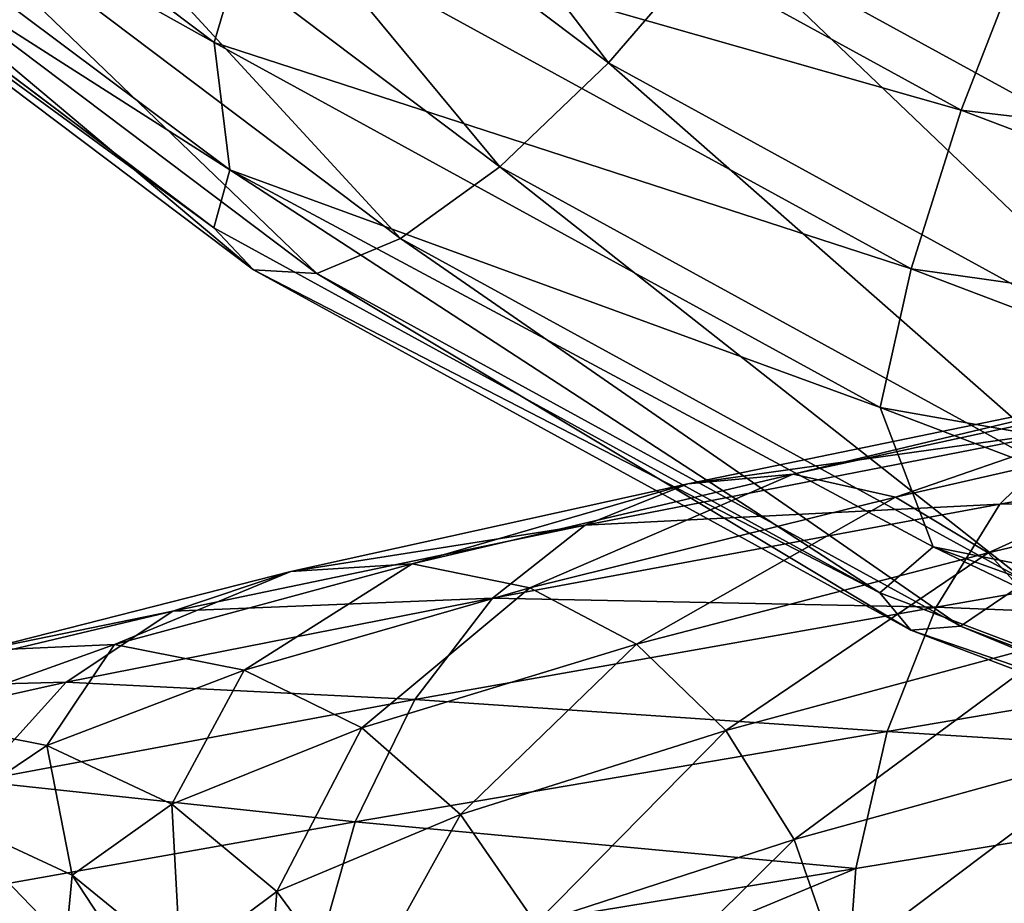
# Model space of a CAD drawing. Header units: metres. Extents: x -80 to 80, y -455 to 95.
# Tile 281 of 656: x -14.85 to -10.42, y -213.45 to -209.48. Entities that reach past the tile are written whole.
import ezdxf

# ---------------------------------------------------------------- set-up
doc = ezdxf.new("R2010")
doc.units = ezdxf.units.M
doc.layers.add('solid_501010_k_02', color=7, linetype='CONTINUOUS')
doc.layers.add('solid_501010_k_02_01', color=7, linetype='CONTINUOUS')

msp = doc.modelspace()

# ---------------------------------------------------------------- linework, layer by layer
at = {"layer": 'solid_501010_k_02'}
for points in [[(-13.937586, -207.396393, 616.640747), (-14.538721, -207.909637, 616.34314), (-12.202288, -209.670364, 615.326599)], [(-11.697757, -209.084335, 615.666199), (-13.937586, -207.396393, 616.640747), (-12.202288, -209.670364, 615.326599)], [(-13.977281, -209.578339, 610.401245), (-16.725967, -208.042145, 612.255371), (-16.653582, -207.561478, 611.565674)], [(-13.977281, -209.578339, 610.401245), (-16.653582, -207.561478, 611.565674), (-13.798314, -208.975418, 609.837524)], [(-10.760818, -207.698441, 615.781494), (-11.207756, -208.414017, 615.820862), (-8.804092, -209.731659, 615.06012)], [(-8.453007, -208.963547, 615.051086), (-10.760818, -207.698441, 615.781494), (-8.804092, -209.731659, 615.06012)], [(-14.538721, -207.909637, 616.34314), (-15.122162, -208.306595, 615.879089), (-12.691967, -210.137985, 614.821716)], [(-12.202288, -209.670364, 615.326599), (-14.538721, -207.909637, 616.34314), (-12.691967, -210.137985, 614.821716)], [(-16.655157, -208.39592, 613.007874), (-16.725967, -208.042145, 612.255371), (-13.90769, -210.151245, 611.037659)], [(-13.977281, -209.578339, 610.401245), (-13.90769, -210.151245, 611.037659), (-16.725967, -208.042145, 612.255371)], [(-15.122162, -208.306595, 615.879089), (-15.653934, -208.564178, 615.275574), (-13.138281, -210.459961, 614.18103)], [(-12.691967, -210.137985, 614.821716), (-15.122162, -208.306595, 615.879089), (-13.138281, -210.459961, 614.18103)], [(-13.798314, -208.975418, 609.837524), (-13.511558, -208.294556, 609.428162), (-10.613811, -209.883072, 608.511047)], [(-10.613811, -209.883072, 608.511047), (-13.511558, -208.294556, 609.428162), (-10.316998, -209.119492, 608.305664)], [(-13.978603, -210.412949, 611.843323), (-16.655157, -208.39592, 613.007874), (-13.90769, -210.151245, 611.037659)], [(-16.653582, -208.399078, 613.016479), (-16.655157, -208.39592, 613.007874), (-13.978603, -210.412949, 611.843323)], [(-16.443419, -208.610168, 613.796936), (-16.653582, -208.399078, 613.016479), (-13.978603, -210.412949, 611.843323)], [(-11.207756, -208.414017, 615.820862), (-11.697757, -209.084335, 615.666199), (-9.189006, -210.459595, 614.872192)], [(-8.804092, -209.731659, 615.06012), (-11.207756, -208.414017, 615.820862), (-9.189006, -210.459595, 614.872192)], [(-15.653934, -208.564178, 615.275574), (-16.103071, -208.667374, 614.56781), (-13.51524, -210.617554, 613.441833)], [(-13.138281, -210.459961, 614.18103), (-15.653934, -208.564178, 615.275574), (-13.51524, -210.617554, 613.441833)], [(-13.800892, -210.601578, 612.647156), (-16.443419, -208.610168, 613.796936), (-13.978603, -210.412949, 611.843323)], [(-16.103071, -208.667374, 614.56781), (-16.443419, -208.610168, 613.796936), (-13.800892, -210.601578, 612.647156)], [(-13.51524, -210.617554, 613.441833), (-16.103071, -208.667374, 614.56781), (-13.800892, -210.601578, 612.647156)], [(-13.977281, -209.578339, 610.401245), (-13.798314, -208.975418, 609.837524), (-10.839068, -210.597641, 608.90094)], [(-10.839068, -210.597641, 608.90094), (-13.798314, -208.975418, 609.837524), (-10.613811, -209.883072, 608.511047)], [(-11.697757, -209.084335, 615.666199), (-12.202288, -209.670364, 615.326599), (-9.585332, -211.104935, 614.498352)], [(-9.189006, -210.459595, 614.872192), (-11.697757, -209.084335, 615.666199), (-9.585332, -211.104935, 614.498352)], [(-10.979652, -211.221588, 609.452515), (-13.90769, -210.151245, 611.037659), (-13.977281, -209.578339, 610.401245)], [(-10.979652, -211.221588, 609.452515), (-13.977281, -209.578339, 610.401245), (-10.839068, -210.597641, 608.90094)], [(-12.202288, -209.670364, 615.326599), (-12.691967, -210.137985, 614.821716), (-9.969993, -211.630127, 613.960205)], [(-9.585332, -211.104935, 614.498352), (-12.202288, -209.670364, 615.326599), (-9.969993, -211.630127, 613.960205)], [(-10.980692, -212.056366, 610.89447), (-13.978603, -210.412949, 611.843323), (-13.90769, -210.151245, 611.037659)], [(-10.980692, -212.056366, 610.89447), (-13.90769, -210.151245, 611.037659), (-10.74002, -211.848221, 610.057922)], [(-10.979652, -211.221588, 609.452515), (-10.74002, -211.848221, 610.057922), (-13.90769, -210.151245, 611.037659)], [(-12.691967, -210.137985, 614.821716), (-13.138281, -210.459961, 614.18103), (-10.320589, -212.004578, 613.289246)], [(-9.969993, -211.630127, 613.960205), (-12.691967, -210.137985, 614.821716), (-10.320589, -212.004578, 613.289246)], [(-13.800892, -210.601578, 612.647156), (-13.978603, -210.412949, 611.843323), (-10.980692, -212.056366, 610.89447)], [(-13.138281, -210.459961, 614.18103), (-13.51524, -210.617554, 613.441833), (-10.616703, -212.206497, 612.524475)], [(-10.320589, -212.004578, 613.289246), (-13.138281, -210.459961, 614.18103), (-10.616703, -212.206497, 612.524475)], [(-10.841093, -212.224091, 611.710388), (-13.800892, -210.601578, 612.647156), (-10.980692, -212.056366, 610.89447)], [(-13.51524, -210.617554, 613.441833), (-13.800892, -210.601578, 612.647156), (-10.841093, -212.224091, 611.710388)], [(-10.616703, -212.206497, 612.524475), (-13.51524, -210.617554, 613.441833), (-10.841093, -212.224091, 611.710388)], [(-9.328629, -211.0793, 1154.109131), (-11.370207, -211.5224, 1152.301514), (-9.718638, -211.127167, 1154.645996)], [(-10.909534, -211.62558, 1151.838745), (-11.370207, -211.5224, 1152.301514), (-9.328629, -211.0793, 1154.109131)], [(-8.950673, -211.178543, 1153.575562), (-10.909534, -211.62558, 1151.838745), (-9.328629, -211.0793, 1154.109131)], [(-9.718638, -211.127167, 1154.645996), (-11.845571, -211.564957, 1152.765015), (-10.096857, -211.320251, 1155.15332)], [(-11.370207, -211.5224, 1152.301514), (-11.845571, -211.564957, 1152.765015), (-9.718638, -211.127167, 1154.645996)], [(-10.492521, -211.876068, 1151.404907), (-10.909534, -211.62558, 1151.838745), (-8.950673, -211.178543, 1153.575562)], [(-8.608537, -211.42662, 1153.077881), (-10.492521, -211.876068, 1151.404907), (-8.950673, -211.178543, 1153.575562)], [(-7.854366, -211.184006, 1157.201782), (-10.439509, -211.656311, 1155.5979), (-8.070826, -211.65451, 1157.601318)], [(-7.72961, -212.453476, 608.741272), (-10.74002, -211.848221, 610.057922), (-10.979652, -211.221588, 609.452515)], [(-10.096857, -211.320251, 1155.15332), (-12.306561, -211.751556, 1153.200806), (-10.439509, -211.656311, 1155.5979)], [(-11.845571, -211.564957, 1152.765015), (-12.306561, -211.751556, 1153.200806), (-10.096857, -211.320251, 1155.15332)], [(-10.142678, -212.262665, 1151.023315), (-10.492521, -211.876068, 1151.404907), (-8.608537, -211.42662, 1153.077881)], [(-11.370207, -211.5224, 1152.301514), (-13.086073, -211.924637, 1150.175171), (-11.845571, -211.564957, 1152.765015)], [(-12.555882, -212.033203, 1149.796021), (-13.086073, -211.924637, 1150.175171), (-11.370207, -211.5224, 1152.301514)], [(-10.909534, -211.62558, 1151.838745), (-12.555882, -212.033203, 1149.796021), (-11.370207, -211.5224, 1152.301514)], [(-11.845571, -211.564957, 1152.765015), (-13.633173, -211.96019, 1150.552002), (-12.306561, -211.751556, 1153.200806)], [(-13.086073, -211.924637, 1150.175171), (-13.633173, -211.96019, 1150.552002), (-11.845571, -211.564957, 1152.765015)], [(-12.075937, -212.287186, 1149.4375), (-12.555882, -212.033203, 1149.796021), (-10.909534, -211.62558, 1151.838745)], [(-10.492521, -211.876068, 1151.404907), (-12.075937, -212.287186, 1149.4375), (-10.909534, -211.62558, 1151.838745)], [(-10.439509, -211.656311, 1155.5979), (-12.724204, -212.080139, 1153.580444), (-10.727214, -212.120834, 1155.953735)], [(-12.306561, -211.751556, 1153.200806), (-12.724204, -212.080139, 1153.580444), (-10.439509, -211.656311, 1155.5979)], [(-8.070826, -211.65451, 1157.601318), (-10.727214, -212.120834, 1155.953735), (-8.236523, -212.219971, 1157.887329)], [(-10.439509, -211.656311, 1155.5979), (-10.727214, -212.120834, 1155.953735), (-8.070826, -211.65451, 1157.601318)], [(-12.306561, -211.751556, 1153.200806), (-14.163733, -212.138397, 1150.903564), (-12.724204, -212.080139, 1153.580444)], [(-13.633173, -211.96019, 1150.552002), (-14.163733, -212.138397, 1150.903564), (-12.306561, -211.751556, 1153.200806)], [(-7.730342, -213.288376, 610.183228), (-10.980692, -212.056366, 610.89447), (-10.74002, -211.848221, 610.057922)], [(-7.72961, -212.453476, 608.741272), (-7.302536, -213.090424, 609.340759), (-10.74002, -211.848221, 610.057922)], [(-11.6733, -212.675262, 1149.119019), (-12.075937, -212.287186, 1149.4375), (-10.492521, -211.876068, 1151.404907)], [(-10.142678, -212.262665, 1151.023315), (-11.6733, -212.675262, 1149.119019), (-10.492521, -211.876068, 1151.404907)], [(-13.086073, -211.924637, 1150.175171), (-14.426754, -212.289246, 1147.790283), (-13.633173, -211.96019, 1150.552002)], [(-13.842243, -212.404556, 1147.505371), (-14.426754, -212.289246, 1147.790283), (-13.086073, -211.924637, 1150.175171)], [(-12.555882, -212.033203, 1149.796021), (-13.842243, -212.404556, 1147.505371), (-13.086073, -211.924637, 1150.175171)], [(-13.633173, -211.96019, 1150.552002), (-15.029904, -212.316223, 1148.069824), (-14.163733, -212.138397, 1150.903564)], [(-14.426754, -212.289246, 1147.790283), (-15.029904, -212.316223, 1148.069824), (-13.633173, -211.96019, 1150.552002)], [(-13.313128, -212.663071, 1147.231689), (-13.842243, -212.404556, 1147.505371), (-12.555882, -212.033203, 1149.796021)], [(-12.075937, -212.287186, 1149.4375), (-13.313128, -212.663071, 1147.231689), (-12.555882, -212.033203, 1149.796021)], [(-12.724204, -212.080139, 1153.580444), (-14.644402, -212.45752, 1151.206543), (-13.074872, -212.536469, 1153.881226)], [(-14.163733, -212.138397, 1150.903564), (-14.644402, -212.45752, 1151.206543), (-12.724204, -212.080139, 1153.580444)], [(-12.724204, -212.080139, 1153.580444), (-13.074872, -212.536469, 1153.881226), (-10.727214, -212.120834, 1155.953735)], [(-10.727214, -212.120834, 1155.953735), (-13.074872, -212.536469, 1153.881226), (-10.947448, -212.679993, 1156.205811)], [(-10.727214, -212.120834, 1155.953735), (-10.947448, -212.679993, 1156.205811), (-8.236523, -212.219971, 1157.887329)], [(-14.163733, -212.138397, 1150.903564), (-15.61482, -212.484344, 1148.32666), (-14.644402, -212.45752, 1151.206543)], [(-15.029904, -212.316223, 1148.069824), (-15.61482, -212.484344, 1148.32666), (-14.163733, -212.138397, 1150.903564)], [(-8.236523, -212.219971, 1157.887329), (-10.947448, -212.679993, 1156.205811), (-8.342488, -212.843887, 1158.044189)], [(-11.365491, -213.167084, 1148.854858), (-11.6733, -212.675262, 1149.119019), (-10.142678, -212.262665, 1151.023315)], [(-9.87523, -212.754944, 1150.711548), (-11.365491, -213.167084, 1148.854858), (-10.142678, -212.262665, 1151.023315)], [(-14.426754, -212.289246, 1147.790283), (-15.352595, -212.620697, 1145.212646), (-15.029904, -212.316223, 1148.069824)], [(-14.730574, -212.743942, 1145.029541), (-15.352595, -212.620697, 1145.212646), (-14.426754, -212.289246, 1147.790283)], [(-13.842243, -212.404556, 1147.505371), (-14.730574, -212.743942, 1145.029541), (-14.426754, -212.289246, 1147.790283)], [(-12.869241, -213.053329, 1146.984009), (-13.313128, -212.663071, 1147.231689), (-12.075937, -212.287186, 1149.4375)], [(-11.6733, -212.675262, 1149.119019), (-12.869241, -213.053329, 1146.984009), (-12.075937, -212.287186, 1149.4375)], [(-14.167502, -213.007965, 1144.8479), (-14.730574, -212.743942, 1145.029541), (-13.842243, -212.404556, 1147.505371)], [(-13.313128, -212.663071, 1147.231689), (-14.167502, -213.007965, 1144.8479), (-13.842243, -212.404556, 1147.505371)], [(-14.644402, -212.45752, 1151.206543), (-16.144733, -212.792206, 1148.543579), (-15.047988, -212.903671, 1151.442749)], [(-15.61482, -212.484344, 1148.32666), (-16.144733, -212.792206, 1148.543579), (-14.644402, -212.45752, 1151.206543)], [(-14.644402, -212.45752, 1151.206543), (-15.047988, -212.903671, 1151.442749), (-13.074872, -212.536469, 1153.881226)], [(-13.074872, -212.536469, 1153.881226), (-15.047988, -212.903671, 1151.442749), (-13.343306, -213.087219, 1154.090942)], [(-13.074872, -212.536469, 1153.881226), (-13.343306, -213.087219, 1154.090942), (-10.947448, -212.679993, 1156.205811)], [(-14.730574, -212.743942, 1145.029541), (-15.197853, -213.057251, 1142.439575), (-15.352595, -212.620697, 1145.212646)], [(-13.695127, -213.401093, 1144.677002), (-14.167502, -213.007965, 1144.8479), (-13.313128, -212.663071, 1147.231689)], [(-12.869241, -213.053329, 1146.984009), (-13.695127, -213.401093, 1144.677002), (-13.313128, -212.663071, 1147.231689)], [(-10.947448, -212.679993, 1156.205811), (-13.343306, -213.087219, 1154.090942), (-11.08829, -213.297729, 1156.340454)], [(-12.529896, -213.545044, 1146.773682), (-12.869241, -213.053329, 1146.984009), (-11.6733, -212.675262, 1149.119019)], [(-11.365491, -213.167084, 1148.854858), (-12.529896, -213.545044, 1146.773682), (-11.6733, -212.675262, 1149.119019)], [(-10.947448, -212.679993, 1156.205811), (-11.08829, -213.297729, 1156.340454), (-8.342488, -212.843887, 1158.044189)], [(-14.61692, -213.327637, 1142.354126), (-15.197853, -213.057251, 1142.439575), (-14.730574, -212.743942, 1145.029541)], [(-14.167502, -213.007965, 1144.8479), (-14.61692, -213.327637, 1142.354126), (-14.730574, -212.743942, 1145.029541)], [(-11.169236, -213.73114, 1148.659302), (-11.365491, -213.167084, 1148.854858), (-9.87523, -212.754944, 1150.711548)], [(-9.704708, -213.321396, 1150.486084), (-11.169236, -213.73114, 1148.659302), (-9.87523, -212.754944, 1150.711548)], [(-8.342488, -212.843887, 1158.044189), (-11.134443, -213.93634, 1156.346924), (-8.37459, -213.487762, 1158.059326)], [(-8.342488, -212.843887, 1158.044189), (-11.08829, -213.297729, 1156.340454), (-11.134443, -213.93634, 1156.346924)], [(-15.047988, -212.903671, 1151.442749), (-15.35693, -213.444092, 1151.602539), (-13.343306, -213.087219, 1154.090942)], [(-14.129561, -213.724258, 1142.263794), (-14.61692, -213.327637, 1142.354126), (-14.167502, -213.007965, 1144.8479)], [(-13.695127, -213.401093, 1144.677002), (-14.129561, -213.724258, 1142.263794), (-14.167502, -213.007965, 1144.8479)], [(-14.645242, -213.628738, 1139.819824), (-15.2273, -213.351334, 1139.807251), (-15.197853, -213.057251, 1142.439575)], [(-14.61692, -213.327637, 1142.354126), (-14.645242, -213.628738, 1139.819824), (-15.197853, -213.057251, 1142.439575)], [(-13.334006, -213.893082, 1144.525024), (-13.695127, -213.401093, 1144.677002), (-12.869241, -213.053329, 1146.984009)], [(-12.529896, -213.545044, 1146.773682), (-13.334006, -213.893082, 1144.525024), (-12.869241, -213.053329, 1146.984009)], [(-13.343306, -213.087219, 1154.090942), (-15.35693, -213.444092, 1151.602539), (-13.514971, -213.696884, 1154.197998)], [(-13.343306, -213.087219, 1154.090942), (-13.514971, -213.696884, 1154.197998), (-11.08829, -213.297729, 1156.340454)], [(-12.313535, -214.106689, 1146.612061), (-12.529896, -213.545044, 1146.773682), (-11.365491, -213.167084, 1148.854858)], [(-11.169236, -213.73114, 1148.659302), (-12.313535, -214.106689, 1146.612061), (-11.365491, -213.167084, 1148.854858)], [(-14.82153, -213.634018, 1137.206543), (-15.447392, -213.481873, 1137.067627), (-15.870296, -213.209412, 1139.775391)], [(-15.2273, -213.351334, 1139.807251), (-14.82153, -213.634018, 1137.206543), (-15.870296, -213.209412, 1139.775391)], [(-14.156938, -214.029373, 1139.811157), (-14.645242, -213.628738, 1139.819824), (-14.61692, -213.327637, 1142.354126)], [(-14.129561, -213.724258, 1142.263794), (-14.156938, -214.029373, 1139.811157), (-14.61692, -213.327637, 1142.354126)], [(-11.08829, -213.297729, 1156.340454), (-13.569015, -214.327896, 1154.197998), (-11.134443, -213.93634, 1156.346924)], [(-11.08829, -213.297729, 1156.340454), (-13.514971, -213.696884, 1154.197998), (-13.569015, -214.327896, 1154.197998)], [(-9.704708, -213.321396, 1150.486084), (-11.080657, -214.322815, 1148.578369), (-11.169236, -213.73114, 1148.659302)], [(-9.704708, -213.321396, 1150.486084), (-10.318728, -214.105316, 1149.600586), (-11.080657, -214.322815, 1148.578369)], [(-14.254982, -213.91893, 1137.315674), (-14.82153, -213.634018, 1137.206543), (-15.2273, -213.351334, 1139.807251)], [(-14.645242, -213.628738, 1139.819824), (-14.254982, -213.91893, 1137.315674), (-15.2273, -213.351334, 1139.807251)], [(-13.756984, -214.216888, 1142.173096), (-14.129561, -213.724258, 1142.263794), (-13.695127, -213.401093, 1144.677002)], [(-13.334006, -213.893082, 1144.525024), (-13.756984, -214.216888, 1142.173096), (-13.695127, -213.401093, 1144.677002)], [(-15.35693, -213.444092, 1151.602539), (-15.554502, -214.043976, 1151.677368), (-13.514971, -213.696884, 1154.197998)]]:
    msp.add_3dface(points, dxfattribs=at)
at = {"layer": 'solid_501010_k_02_01'}
for points in [[(-10.613811, -209.883072, 608.511047), (-10.316998, -209.119492, 608.305664), (-7.263105, -210.277039, 607.637329)], [(-10.839068, -210.597641, 608.90094), (-10.613811, -209.883072, 608.511047), (-7.47206, -211.073914, 607.823547)], [(-7.47206, -211.073914, 607.823547), (-10.613811, -209.883072, 608.511047), (-7.263105, -210.277039, 607.637329)], [(-10.979652, -211.221588, 609.452515), (-10.839068, -210.597641, 608.90094), (-7.63064, -211.813751, 608.198792)], [(-7.63064, -211.813751, 608.198792), (-10.839068, -210.597641, 608.90094), (-7.47206, -211.073914, 607.823547)], [(-10.096857, -211.320251, 1155.15332), (-10.439509, -211.656311, 1155.5979), (-7.854366, -211.184006, 1157.201782)], [(-7.72961, -212.453476, 608.741272), (-10.979652, -211.221588, 609.452515), (-7.63064, -211.813751, 608.198792)], [(-7.730342, -213.288376, 610.183228), (-10.74002, -211.848221, 610.057922), (-7.302536, -213.090424, 609.340759)], [(-10.320589, -212.004578, 613.289246), (-10.616703, -212.206497, 612.524475), (-7.474096, -213.397659, 611.836731)], [(-10.841093, -212.224091, 611.710388), (-10.980692, -212.056366, 610.89447), (-7.730342, -213.288376, 610.183228)], [(-10.616703, -212.206497, 612.524475), (-10.841093, -212.224091, 611.710388), (-7.632065, -213.440445, 611.008179)], [(-7.474096, -213.397659, 611.836731), (-10.616703, -212.206497, 612.524475), (-7.632065, -213.440445, 611.008179)], [(-7.632065, -213.440445, 611.008179), (-10.841093, -212.224091, 611.710388), (-7.730342, -213.288376, 610.183228)]]:
    msp.add_3dface(points, dxfattribs=at)

doc.saveas('drawing.dxf')
